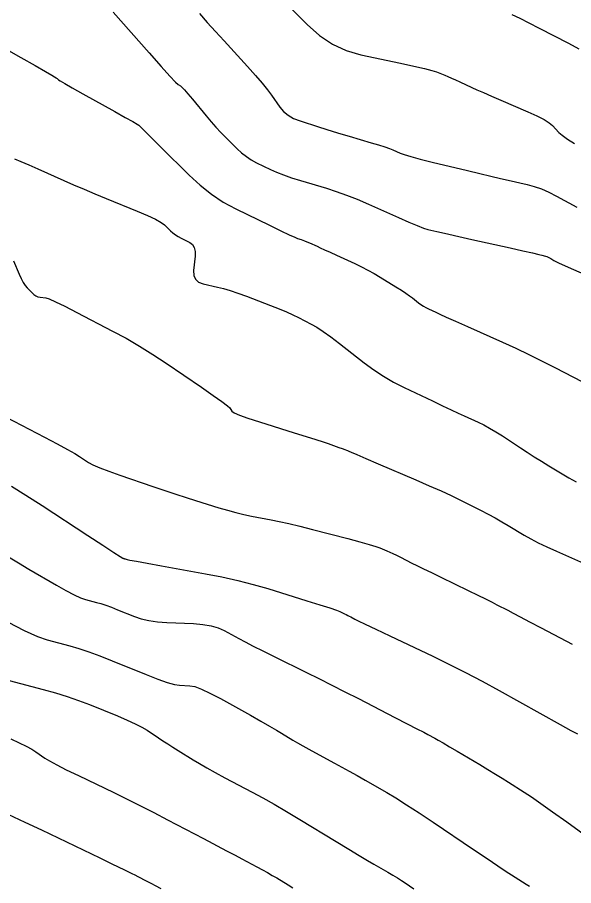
# Model space of a CAD drawing. Extents: x 2082232 to 2083549, y 592624 to 593832.
# Drawn here: x 2083230.3 to 2083269.6, y 592691 to 592752.4 of the extents above; entities that cross this region are included whole.
import ezdxf

# ---------------------------------------------------------------- set-up
doc = ezdxf.new("R2010")
doc.units = 0
doc.layers.add('DT_X_Contour_Major', color=7, linetype='Continuous')
doc.layers.add('DT_X_Contour_Minor', color=7, linetype='Continuous')

msp = doc.modelspace()

# ---------------------------------------------------------------- linework, layer by layer
at = {"layer": 'DT_X_Contour_Major'}
for points in [[(2083243.172, 592752.703), (2083243.723, 592752.075), (2083244.302, 592751.427), (2083244.91, 592750.757), (2083246.57, 592748.943), (2083247.142, 592748.307), (2083247.615, 592747.76), (2083247.988, 592747.302), (2083248.262, 592746.932), (2083248.858, 592746.066), (2083249.115, 592745.762), (2083249.44, 592745.499), (2083249.831, 592745.279), (2083250.289, 592745.101), (2083251.6, 592744.683), (2083252.103, 592744.524), (2083252.629, 592744.361), (2083253.178, 592744.194), (2083253.75, 592744.023), (2083255.307, 592743.561), (2083255.841, 592743.399), (2083256.277, 592743.259), (2083256.615, 592743.141), (2083256.855, 592743.045), (2083257.363, 592742.818), (2083257.647, 592742.715), (2083258.118, 592742.576), (2083258.776, 592742.401), (2083259.622, 592742.191), (2083262.126, 592741.584), (2083263.011, 592741.371), (2083263.786, 592741.186), (2083264.452, 592741.031), (2083265.008, 592740.905), (2083266.344, 592740.607), (2083266.85, 592740.472), (2083267.365, 592740.291), (2083267.889, 592740.063), (2083268.422, 592739.788), (2083269.855, 592738.993)], [(2083229.511, 592724.147), (2083232.204, 592722.73), (2083233.117, 592722.245), (2083233.837, 592721.855), (2083234.364, 592721.559), (2083234.697, 592721.357), (2083235.327, 592720.945), (2083235.644, 592720.772), (2083236.119, 592720.564), (2083236.755, 592720.319), (2083237.549, 592720.038), (2083239.881, 592719.242), (2083240.725, 592718.956), (2083241.506, 592718.697), (2083242.225, 592718.463), (2083242.882, 592718.254), (2083244.55, 592717.733), (2083245.163, 592717.55), (2083245.75, 592717.392), (2083246.311, 592717.257), (2083246.847, 592717.147), (2083248.24, 592716.886), (2083248.814, 592716.77), (2083249.493, 592716.617), (2083250.277, 592716.428), (2083251.165, 592716.201), (2083253.671, 592715.549), (2083254.517, 592715.326), (2083255.175, 592715.143), (2083255.644, 592715.001), (2083255.925, 592714.901), (2083256.424, 592714.688), (2083256.625, 592714.599), (2083256.854, 592714.492), (2083257.112, 592714.368), (2083257.398, 592714.225), (2083258.197, 592713.821), (2083258.55, 592713.644), (2083259.009, 592713.417), (2083259.575, 592713.141), (2083260.246, 592712.815), (2083262.179, 592711.878), (2083262.849, 592711.552), (2083263.411, 592711.276), (2083263.865, 592711.05), (2083264.209, 592710.874), (2083264.984, 592710.474), (2083265.348, 592710.284), (2083265.86, 592710.015), (2083266.519, 592709.667), (2083267.326, 592709.241), (2083269.54, 592708.07)], [(2083229.831, 592701.371), (2083230.423, 592701.102), (2083230.915, 592700.862), (2083231.308, 592700.651), (2083231.6, 592700.468), (2083232.245, 592700.02), (2083232.574, 592699.817), (2083233.078, 592699.542), (2083233.756, 592699.197), (2083234.609, 592698.78), (2083237.117, 592697.574), (2083238.059, 592697.115), (2083239.005, 592696.644), (2083239.954, 592696.16), (2083240.906, 592695.663), (2083243.45, 592694.322), (2083245.082, 592693.461), (2083245.69, 592693.14), (2083246.161, 592692.892), (2083247.232, 592692.327), (2083247.62, 592692.119), (2083247.984, 592691.918), (2083248.323, 592691.724), (2083248.636, 592691.537), (2083249.439, 592691.047), (2083249.779, 592690.837)]]:
    msp.add_lwpolyline(points, dxfattribs=at)
at = {"layer": 'DT_X_Contour_Minor'}
for points in [[(2083248.536, 592754.203), (2083250.785, 592751.928), (2083251.654, 592751.154), (2083252.576, 592750.538), (2083253.551, 592750.08), (2083254.578, 592749.78), (2083257.388, 592749.19), (2083258.337, 592748.985), (2083259.077, 592748.814), (2083259.609, 592748.676), (2083259.932, 592748.571), (2083260.515, 592748.337), (2083260.745, 592748.242), (2083261, 592748.131), (2083261.28, 592748.006), (2083261.583, 592747.867), (2083262.426, 592747.475), (2083262.792, 592747.308), (2083263.257, 592747.1), (2083263.821, 592746.853), (2083264.485, 592746.565), (2083266.389, 592745.745), (2083267.034, 592745.453), (2083267.543, 592745.193), (2083267.914, 592744.965), (2083268.15, 592744.768), (2083268.594, 592744.288), (2083268.828, 592744.081), (2083269.198, 592743.82), (2083269.704, 592743.507)], [(2083237.073, 592752.805), (2083239.621, 592749.909), (2083240.465, 592748.955), (2083241.086, 592748.263), (2083241.484, 592747.834), (2083241.659, 592747.667), (2083241.828, 592747.573), (2083241.929, 592747.487), (2083242.104, 592747.301), (2083242.354, 592747.015), (2083242.678, 592746.628), (2083243.642, 592745.463), (2083243.998, 592745.041), (2083244.341, 592744.651), (2083244.673, 592744.292), (2083244.993, 592743.964), (2083245.83, 592743.132), (2083246.152, 592742.836), (2083246.489, 592742.572), (2083246.841, 592742.34), (2083247.208, 592742.141), (2083248.207, 592741.652), (2083248.621, 592741.466), (2083249.111, 592741.275), (2083249.679, 592741.08), (2083250.325, 592740.879), (2083252.148, 592740.339), (2083252.847, 592740.116), (2083253.575, 592739.855), (2083254.333, 592739.555), (2083255.12, 592739.215), (2083257.259, 592738.258), (2083257.99, 592737.936), (2083258.578, 592737.691), (2083259.024, 592737.521), (2083259.328, 592737.427), (2083259.948, 592737.276), (2083260.278, 592737.199), (2083260.804, 592737.079), (2083261.525, 592736.916), (2083262.441, 592736.712), (2083265.145, 592736.11), (2083266.044, 592735.909), (2083266.716, 592735.758), (2083267.161, 592735.656), (2083267.377, 592735.604), (2083267.649, 592735.53), (2083267.749, 592735.499), (2083267.843, 592735.462), (2083267.932, 592735.419), (2083268.017, 592735.369), (2083268.234, 592735.228), (2083268.371, 592735.153), (2083268.62, 592735.034), (2083268.981, 592734.87), (2083269.453, 592734.661), (2083270.862, 592734.046)], [(2083265.271, 592752.633), (2083265.827, 592752.361), (2083266.47, 592752.039), (2083267.2, 592751.668), (2083269.261, 592750.612), (2083269.992, 592750.211)], [(2083227.512, 592751.32), (2083230.548, 592749.588), (2083231.55, 592749.016), (2083232.278, 592748.599), (2083232.732, 592748.337), (2083232.913, 592748.23), (2083233.03, 592748.151), (2083233.07, 592748.123), (2083233.104, 592748.097), (2083233.131, 592748.074), (2083233.151, 592748.053), (2083233.196, 592748.002), (2083233.317, 592747.927), (2083233.644, 592747.738), (2083234.179, 592747.437), (2083234.921, 592747.023), (2083237.177, 592745.768), (2083237.918, 592745.354), (2083238.451, 592745.055), (2083238.776, 592744.869), (2083238.892, 592744.798), (2083238.924, 592744.759), (2083239.029, 592744.653), (2083239.317, 592744.365), (2083239.79, 592743.894), (2083240.448, 592743.24), (2083242.446, 592741.253), (2083243.214, 592740.547), (2083244.018, 592739.917), (2083244.858, 592739.364), (2083245.735, 592738.887), (2083248.121, 592737.719), (2083248.916, 592737.332), (2083249.511, 592737.048), (2083249.908, 592736.866), (2083250.104, 592736.786), (2083250.364, 592736.709), (2083250.473, 592736.672), (2083250.609, 592736.621), (2083250.769, 592736.555), (2083250.955, 592736.473), (2083251.485, 592736.236), (2083251.72, 592736.13), (2083252.026, 592735.991), (2083252.405, 592735.818), (2083252.855, 592735.611), (2083254.153, 592735.014), (2083254.63, 592734.786), (2083255.09, 592734.549), (2083255.532, 592734.303), (2083255.957, 592734.049), (2083257.065, 592733.358), (2083257.449, 592733.116), (2083257.771, 592732.906), (2083258.03, 592732.728), (2083258.227, 592732.583), (2083258.667, 592732.24), (2083258.835, 592732.116), (2083259.009, 592732.002), (2083259.189, 592731.897), (2083259.375, 592731.802), (2083259.88, 592731.561), (2083260.162, 592731.43), (2083260.629, 592731.218), (2083261.282, 592730.924), (2083262.121, 592730.548), (2083264.605, 592729.439), (2083265.537, 592729.014), (2083266.472, 592728.571), (2083267.408, 592728.11), (2083268.346, 592727.632), (2083270.849, 592726.331)], [(2083230.082, 592742.423), (2083230.544, 592742.226), (2083231.096, 592741.985), (2083231.738, 592741.702), (2083233.571, 592740.891), (2083234.275, 592740.583), (2083235.011, 592740.268), (2083235.779, 592739.945), (2083236.579, 592739.615), (2083238.757, 592738.723), (2083239.491, 592738.411), (2083240.06, 592738.144), (2083240.464, 592737.922), (2083240.703, 592737.744), (2083241.12, 592737.329), (2083241.285, 592737.18), (2083241.467, 592737.041), (2083241.666, 592736.914), (2083241.883, 592736.798), (2083242.483, 592736.505), (2083242.675, 592736.361), (2083242.801, 592736.149), (2083242.862, 592735.87), (2083242.858, 592735.523), (2083242.758, 592734.508), (2083242.772, 592734.164), (2083242.891, 592733.894), (2083243.115, 592733.698), (2083243.443, 592733.575), (2083244.456, 592733.347), (2083244.868, 592733.241), (2083245.345, 592733.097), (2083245.888, 592732.913), (2083246.494, 592732.691), (2083248.2, 592732.044), (2083248.802, 592731.81), (2083249.33, 592731.592), (2083249.785, 592731.389), (2083250.165, 592731.203), (2083251.081, 592730.728), (2083251.463, 592730.508), (2083251.924, 592730.204), (2083252.463, 592729.818), (2083253.08, 592729.348), (2083254.829, 592727.984), (2083255.497, 592727.491), (2083256.189, 592727.037), (2083256.904, 592726.621), (2083257.644, 592726.243), (2083259.648, 592725.287), (2083260.352, 592724.952), (2083260.962, 592724.664), (2083261.477, 592724.424), (2083261.897, 592724.23), (2083262.891, 592723.778), (2083263.277, 592723.59), (2083263.689, 592723.366), (2083264.127, 592723.106), (2083264.591, 592722.81), (2083265.864, 592721.973), (2083266.348, 592721.658), (2083266.845, 592721.342), (2083267.356, 592721.025), (2083267.881, 592720.707), (2083269.297, 592719.855), (2083269.812, 592719.554)], [(2083230.019, 592735.212), (2083230.417, 592734.269), (2083230.564, 592733.943), (2083230.707, 592733.671), (2083230.846, 592733.454), (2083230.98, 592733.291), (2083231.331, 592732.931), (2083231.466, 592732.81), (2083231.605, 592732.719), (2083231.749, 592732.658), (2083231.898, 592732.625), (2083232.302, 592732.579), (2083232.553, 592732.502), (2083233.003, 592732.305), (2083233.653, 592731.989), (2083234.503, 592731.554), (2083237.034, 592730.234), (2083237.982, 592729.721), (2083238.928, 592729.171), (2083239.872, 592728.585), (2083240.813, 592727.962), (2083243.32, 592726.253), (2083244.15, 592725.681), (2083244.758, 592725.247), (2083245.145, 592724.951), (2083245.311, 592724.794), (2083245.459, 592724.558), (2083245.623, 592724.445), (2083246.003, 592724.282), (2083246.601, 592724.069), (2083247.415, 592723.807), (2083249.875, 592723.042), (2083250.717, 592722.779), (2083251.398, 592722.562), (2083251.918, 592722.392), (2083252.277, 592722.269), (2083253.019, 592722.004), (2083253.267, 592721.915), (2083253.454, 592721.846), (2083253.581, 592721.799), (2083253.647, 592721.772), (2083253.743, 592721.728), (2083253.9, 592721.66), (2083254.297, 592721.49), (2083254.936, 592721.216), (2083255.816, 592720.84), (2083258.484, 592719.701), (2083259.428, 592719.292), (2083260.26, 592718.921), (2083260.978, 592718.587), (2083261.583, 592718.291), (2083263.046, 592717.551), (2083263.579, 592717.277), (2083264.082, 592717.007), (2083264.554, 592716.743), (2083264.996, 592716.484), (2083266.132, 592715.801), (2083266.595, 592715.537), (2083267.131, 592715.258), (2083267.74, 592714.965), (2083268.421, 592714.656), (2083270.336, 592713.814)], [(2083229.886, 592719.254), (2083230.906, 592718.62), (2083232.054, 592717.881), (2083235.285, 592715.769), (2083236.348, 592715.075), (2083237.112, 592714.577), (2083237.577, 592714.276), (2083237.744, 592714.172), (2083237.791, 592714.156), (2083237.813, 592714.149), (2083237.842, 592714.139), (2083237.88, 592714.127), (2083237.926, 592714.113), (2083238.058, 592714.072), (2083238.247, 592714.032), (2083238.716, 592713.944), (2083239.465, 592713.807), (2083240.494, 592713.622), (2083243.611, 592713.064), (2083244.762, 592712.841), (2083245.881, 592712.59), (2083246.965, 592712.312), (2083248.016, 592712.007), (2083250.775, 592711.156), (2083251.695, 592710.869), (2083252.388, 592710.647), (2083252.853, 592710.489), (2083253.09, 592710.396), (2083253.42, 592710.234), (2083253.541, 592710.174), (2083253.658, 592710.116), (2083253.771, 592710.059), (2083253.88, 592710.003), (2083254.164, 592709.857), (2083254.399, 592709.742), (2083254.891, 592709.505), (2083255.639, 592709.148), (2083256.644, 592708.669), (2083259.668, 592707.231), (2083260.812, 592706.675), (2083261.976, 592706.084), (2083263.161, 592705.46), (2083264.366, 592704.8), (2083268.673, 592702.404), (2083269.435, 592701.98), (2083269.895, 592701.725)], [(2083229.664, 592714.264), (2083230.38, 592713.827), (2083231.107, 592713.396), (2083233.057, 592712.255), (2083233.734, 592711.87), (2083234.301, 592711.574), (2083234.76, 592711.365), (2083235.109, 592711.244), (2083235.895, 592711.037), (2083236.209, 592710.947), (2083236.561, 592710.83), (2083236.95, 592710.687), (2083237.378, 592710.518), (2083238.568, 592710.033), (2083239.047, 592709.87), (2083239.591, 592709.745), (2083240.198, 592709.659), (2083240.871, 592709.611), (2083242.751, 592709.534), (2083243.416, 592709.482), (2083244, 592709.383), (2083244.505, 592709.239), (2083244.929, 592709.048), (2083245.953, 592708.478), (2083246.397, 592708.238), (2083246.961, 592707.945), (2083247.643, 592707.6), (2083248.446, 592707.203), (2083250.744, 592706.073), (2083251.619, 592705.64), (2083252.522, 592705.188), (2083253.452, 592704.717), (2083254.409, 592704.227), (2083256.999, 592702.895), (2083257.872, 592702.445), (2083258.55, 592702.094), (2083259.032, 592701.843), (2083259.318, 592701.691), (2083259.821, 592701.419), (2083260.061, 592701.285), (2083260.403, 592701.088), (2083260.848, 592700.828), (2083261.395, 592700.504), (2083262.991, 592699.555), (2083263.567, 592699.211), (2083264.099, 592698.889), (2083264.585, 592698.59), (2083265.027, 592698.314), (2083266.145, 592697.607), (2083266.647, 592697.277), (2083267.314, 592696.816), (2083268.146, 592696.225), (2083269.144, 592695.503), (2083272.024, 592693.403)], [(2083229.635, 592709.643), (2083230.782, 592709.044), (2083231.709, 592708.622), (2083232.415, 592708.377), (2083234.004, 592707.96), (2083234.638, 592707.777), (2083235.348, 592707.542), (2083236.136, 592707.253), (2083237, 592706.911), (2083239.406, 592705.93), (2083240.23, 592705.606), (2083240.898, 592705.372), (2083241.409, 592705.226), (2083241.763, 592705.171), (2083242.501, 592705.14), (2083242.842, 592705.075), (2083243.314, 592704.901), (2083243.917, 592704.62), (2083244.649, 592704.23), (2083246.776, 592703.046), (2083247.512, 592702.634), (2083248.124, 592702.287), (2083248.611, 592702.005), (2083248.974, 592701.788), (2083249.778, 592701.296), (2083250.104, 592701.1), (2083250.481, 592700.884), (2083250.909, 592700.645), (2083251.386, 592700.385), (2083252.728, 592699.664), (2083253.24, 592699.385), (2083253.77, 592699.092), (2083254.319, 592698.784), (2083254.886, 592698.461), (2083256.422, 592697.578), (2083257.059, 592697.199), (2083257.818, 592696.722), (2083258.699, 592696.149), (2083259.703, 592695.478), (2083262.543, 592693.559), (2083263.51, 592692.906), (2083264.283, 592692.389), (2083264.861, 592692.006), (2083265.245, 592691.758), (2083266.008, 592691.275), (2083266.276, 592691.105), (2083266.506, 592690.954)], [(2083229.72, 592705.51), (2083232.112, 592704.883), (2083232.989, 592704.639), (2083233.828, 592704.379), (2083234.629, 592704.101), (2083235.391, 592703.807), (2083237.371, 592702.999), (2083238.058, 592702.708), (2083238.637, 592702.443), (2083239.105, 592702.203), (2083239.464, 592701.989), (2083240.275, 592701.451), (2083240.59, 592701.243), (2083240.929, 592701.024), (2083241.29, 592700.794), (2083241.674, 592700.552), (2083242.73, 592699.891), (2083243.166, 592699.627), (2083243.685, 592699.329), (2083244.284, 592698.998), (2083244.965, 592698.634), (2083246.891, 592697.618), (2083247.643, 592697.212), (2083248.456, 592696.753), (2083249.33, 592696.242), (2083250.265, 592695.68), (2083252.839, 592694.111), (2083253.73, 592693.569), (2083254.472, 592693.121), (2083255.066, 592692.767), (2083255.512, 592692.507), (2083256.503, 592691.938), (2083256.857, 592691.732), (2083257.176, 592691.539), (2083257.461, 592691.361), (2083257.711, 592691.197), (2083258.331, 592690.778)], [(2083229.614, 592696.045), (2083230.829, 592695.489), (2083232.003, 592694.933), (2083236.117, 592692.952), (2083236.918, 592692.566), (2083237.483, 592692.294), (2083237.814, 592692.135), (2083238.382, 592691.862), (2083238.594, 592691.758), (2083238.805, 592691.653), (2083239.015, 592691.546), (2083239.223, 592691.438), (2083239.777, 592691.146), (2083240.048, 592691), (2083240.443, 592690.782)]]:
    msp.add_lwpolyline(points, dxfattribs=at)

doc.saveas('drawing.dxf')
